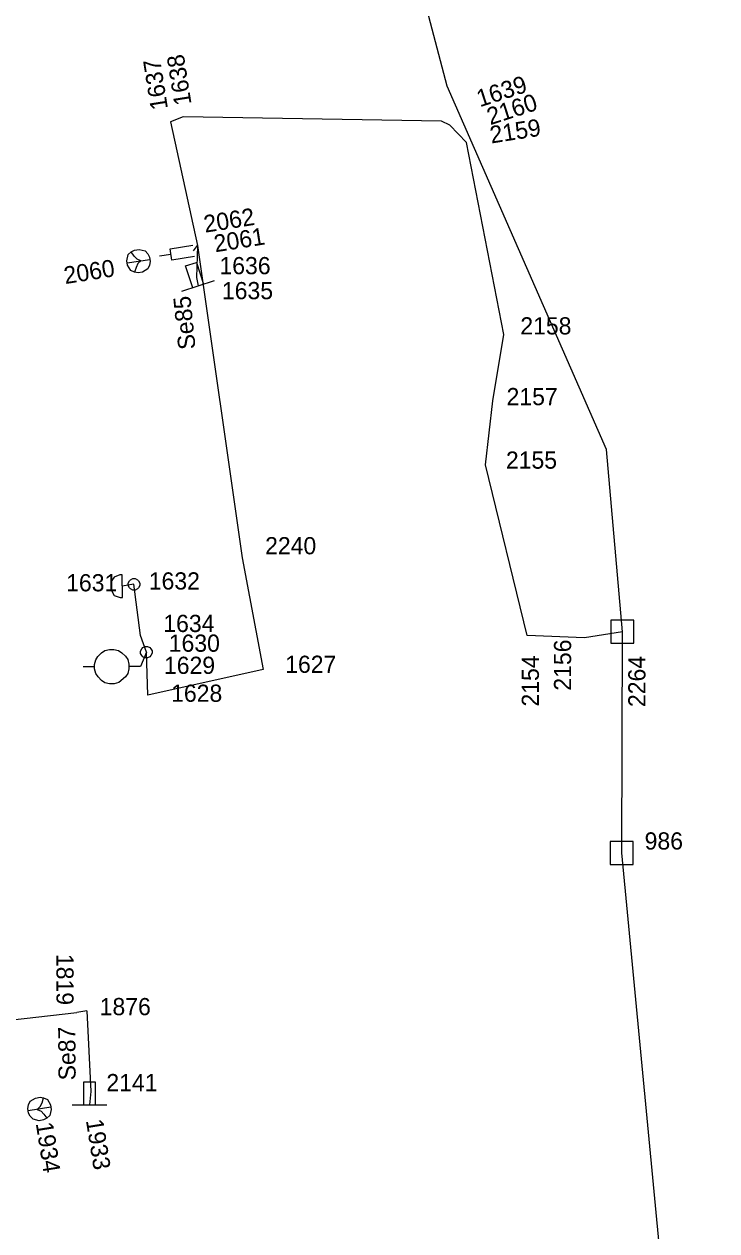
# Model space of a CAD drawing. Extents: x -535557 to -534097, y -1142175 to -1136716.
# Drawn here: x -534408.1 to -534377.9, y -1139737.9 to -1139685.3 of the extents above; entities that cross this region are included whole.
import ezdxf

# ---------------------------------------------------------------- set-up
doc = ezdxf.new("R2010")
doc.units = 0
doc.layers.add('Default', color=7, linetype='Continuous')
doc.layers.add('SS_SZDC', color=7, linetype='Continuous')

# ---------------------------------------------------------------- blocks, each defined once
blk = doc.blocks.new('POINT_DISPLAY')
at = {"layer": 'Default'}
blk.add_line((0, 0), (0, 0), dxfattribs=at)

msp = doc.modelspace()

# ---------------------------------------------------------------- linework, layer by layer
at = {"layer": 'SS_SZDC'}
for p, q in [((-534389.671, -1139687.985), (-534398.551, -1139654.085)), ((-534382.712, -1139703.844), (-534389.671, -1139687.985)), ((-534401.189, -1139689.329), (-534401.729, -1139689.54)), ((-534389.909, -1139689.51), (-534401.189, -1139689.329)), ((-534401.729, -1139689.54), (-534400.56, -1139694.93)), ((-534389.55, -1139689.68), (-534389.909, -1139689.51)), ((-534388.829, -1139690.44), (-534389.55, -1139689.68)), ((-534387.189, -1139698.819), (-534388.829, -1139690.44)), ((-534403.447, -1139695.214), (-534403.306, -1139695.141)), ((-534403.306, -1139695.141), (-534403.109, -1139695.11)), ((-534403.109, -1139695.11), (-534402.846, -1139695.17)), ((-534402.846, -1139695.17), (-534402.724, -1139695.302)), ((-534401.756, -1139695.079), (-534400.769, -1139694.923)), ((-534401.678, -1139695.573), (-534401.756, -1139695.079)), ((-534400.729, -1139695.17), (-534400.56, -1139694.93)), ((-534400.56, -1139694.93), (-534400.6, -1139696.34)), ((-534400.56, -1139694.93), (-534398.609, -1139708.559)), ((-534403.639, -1139695.599), (-534403.579, -1139695.336)), ((-534403.608, -1139695.796), (-534403.639, -1139695.599)), ((-534403.623, -1139695.698), (-534402.636, -1139695.541)), ((-534403.579, -1139695.336), (-534403.447, -1139695.214)), ((-534403.317, -1139695.396), (-534403.447, -1139695.214)), ((-534403.195, -1139695.529), (-534403.317, -1139695.396)), ((-534403.163, -1139695.726), (-534403.239, -1139695.89)), ((-534403.031, -1139695.604), (-534403.195, -1139695.529)), ((-534403.031, -1139695.604), (-534403.163, -1139695.726)), ((-534402.724, -1139695.302), (-534402.651, -1139695.443)), ((-534402.651, -1139695.443), (-534402.62, -1139695.64)), ((-534402.62, -1139695.64), (-534402.646, -1139695.796)), ((-534401.717, -1139695.326), (-534402.211, -1139695.404)), ((-534400.69, -1139695.416), (-534401.678, -1139695.573)), ((-534401.082, -1139695.829), (-534400.607, -1139695.672)), ((-534400.607, -1139695.672), (-534400.292, -1139696.621)), ((-534403.47, -1139696.028), (-534403.608, -1139695.796)), ((-534403.306, -1139696.103), (-534403.47, -1139696.028)), ((-534403.239, -1139695.89), (-534403.306, -1139696.103)), ((-534403.15, -1139696.129), (-534403.306, -1139696.103)), ((-534402.953, -1139696.098), (-534403.15, -1139696.129)), ((-534402.721, -1139695.96), (-534402.953, -1139696.098)), ((-534402.646, -1139695.796), (-534402.721, -1139695.96)), ((-534400.767, -1139696.778), (-534401.082, -1139695.829)), ((-534401.241, -1139696.936), (-534399.818, -1139696.463)), ((-534400.6, -1139696.34), (-534400.529, -1139696.7)), ((-534387.68, -1139701.719), (-534387.189, -1139698.819)), ((-534387.989, -1139704.5), (-534387.68, -1139701.719)), ((-534382.02, -1139711.79), (-534382.712, -1139703.844)), ((-534386.18, -1139711.95), (-534387.989, -1139704.5)), ((-534398.609, -1139708.559), (-534397.699, -1139713.44)), ((-534404.192, -1139709.402), (-534404.291, -1139709.552)), ((-534403.943, -1139709.3), (-534404.192, -1139709.402)), ((-534403.843, -1139709.3), (-534403.943, -1139709.3)), ((-534403.836, -1139710.299), (-534403.843, -1139709.3)), ((-534404.291, -1139709.552), (-534404.34, -1139709.703)), ((-534404.34, -1139709.703), (-534404.339, -1139709.903)), ((-534404.339, -1139709.903), (-534404.288, -1139710.052)), ((-534403.329, -1139709.719), (-534403.84, -1139709.799)), ((-534403.58, -1139709.671), (-534403.53, -1139709.571)), ((-534403.579, -1139709.771), (-534403.58, -1139709.671)), ((-534403.529, -1139709.871), (-534403.579, -1139709.771)), ((-534403.53, -1139709.571), (-534403.481, -1139709.52)), ((-534403.478, -1139709.92), (-534403.529, -1139709.871)), ((-534403.481, -1139709.52), (-534403.381, -1139709.47)), ((-534403.378, -1139709.97), (-534403.478, -1139709.92)), ((-534403.381, -1139709.47), (-534403.281, -1139709.469)), ((-534403.05, -1139711.95), (-534403.329, -1139709.719)), ((-534403.281, -1139709.469), (-534403.181, -1139709.519)), ((-534403.178, -1139709.919), (-534403.278, -1139709.969)), ((-534403.181, -1139709.519), (-534403.13, -1139709.568)), ((-534403.129, -1139709.868), (-534403.178, -1139709.919)), ((-534403.13, -1139709.568), (-534403.08, -1139709.668)), ((-534403.079, -1139709.768), (-534403.129, -1139709.868)), ((-534403.08, -1139709.668), (-534403.079, -1139709.768)), ((-534404.288, -1139710.052), (-534404.187, -1139710.202)), ((-534404.187, -1139710.202), (-534403.936, -1139710.3)), ((-534403.936, -1139710.3), (-534403.836, -1139710.299)), ((-534403.278, -1139709.969), (-534403.378, -1139709.97)), ((-534381.52, -1139711.29), (-534382.52, -1139711.29)), ((-534382.52, -1139711.29), (-534382.52, -1139712.29)), ((-534381.52, -1139712.29), (-534381.52, -1139711.29)), ((-534402.789, -1139712.68), (-534403.05, -1139711.95)), ((-534383.68, -1139712.049), (-534386.18, -1139711.95)), ((-534382.02, -1139711.79), (-534383.68, -1139712.049)), ((-534382.05, -1139721.44), (-534382.02, -1139711.79)), ((-534404.604, -1139712.61), (-534404.404, -1139712.558)), ((-534404.404, -1139712.558), (-534404.204, -1139712.557)), ((-534404.204, -1139712.557), (-534404.004, -1139712.606)), ((-534403.04, -1139712.631), (-534402.99, -1139712.531)), ((-534402.99, -1139712.531), (-534402.941, -1139712.48)), ((-534402.941, -1139712.48), (-534402.841, -1139712.43)), ((-534402.841, -1139712.43), (-534402.741, -1139712.429)), ((-534402.741, -1139712.429), (-534402.641, -1139712.479)), ((-534402.641, -1139712.479), (-534402.59, -1139712.528)), ((-534402.59, -1139712.528), (-534402.54, -1139712.628)), ((-534382.52, -1139712.29), (-534381.52, -1139712.29)), ((-534405.05, -1139713.213), (-534405.001, -1139713.012)), ((-534405.001, -1139713.012), (-534404.902, -1139712.862)), ((-534404.902, -1139712.862), (-534404.753, -1139712.711)), ((-534404.753, -1139712.711), (-534404.604, -1139712.61)), ((-534404.004, -1139712.606), (-534403.853, -1139712.705)), ((-534403.853, -1139712.705), (-534403.702, -1139712.854)), ((-534403.702, -1139712.854), (-534403.601, -1139713.003)), ((-534403.601, -1139713.003), (-534403.55, -1139713.203)), ((-534402.789, -1139712.68), (-534403.05, -1139713.299)), ((-534403.039, -1139712.731), (-534403.04, -1139712.631)), ((-534402.989, -1139712.831), (-534403.039, -1139712.731)), ((-534402.938, -1139712.88), (-534402.989, -1139712.831)), ((-534402.838, -1139712.93), (-534402.938, -1139712.88)), ((-534402.738, -1139712.929), (-534402.838, -1139712.93)), ((-534402.72, -1139714.559), (-534402.789, -1139712.68)), ((-534402.638, -1139712.879), (-534402.738, -1139712.929)), ((-534402.589, -1139712.828), (-534402.638, -1139712.879)), ((-534402.539, -1139712.728), (-534402.589, -1139712.828)), ((-534402.54, -1139712.628), (-534402.539, -1139712.728)), ((-534405.049, -1139713.313), (-534405.549, -1139713.316)), ((-534405.049, -1139713.413), (-534405.05, -1139713.213)), ((-534404.997, -1139713.612), (-534405.049, -1139713.413)), ((-534404.897, -1139713.762), (-534404.997, -1139713.612)), ((-534403.598, -1139713.603), (-534403.697, -1139713.754)), ((-534403.549, -1139713.403), (-534403.598, -1139713.603)), ((-534403.55, -1139713.203), (-534403.549, -1139713.303)), ((-534403.05, -1139713.299), (-534403.549, -1139713.303)), ((-534403.549, -1139713.303), (-534403.549, -1139713.403)), ((-534397.699, -1139713.44), (-534402.72, -1139714.559)), ((-534404.746, -1139713.911), (-534404.897, -1139713.762)), ((-534404.595, -1139714.01), (-534404.746, -1139713.911)), ((-534404.395, -1139714.058), (-534404.595, -1139714.01)), ((-534404.195, -1139714.057), (-534404.395, -1139714.058)), ((-534403.995, -1139714.006), (-534404.195, -1139714.057)), ((-534403.697, -1139713.754), (-534403.995, -1139714.006)), ((-534381.55, -1139720.94), (-534382.55, -1139720.94)), ((-534382.55, -1139720.94), (-534382.55, -1139721.94)), ((-534381.55, -1139721.94), (-534381.55, -1139720.94)), ((-534377.899, -1139764.92), (-534382.05, -1139721.44)), ((-534382.55, -1139721.94), (-534381.55, -1139721.94)), ((-534405.38, -1139728.329), (-534405.819, -1139728.399)), ((-534405.38, -1139728.329), (-534405.21, -1139731.85)), ((-534410.649, -1139728.95), (-534405.819, -1139728.399)), ((-534405.52, -1139732.43), (-534405.52, -1139731.43)), ((-534405.52, -1139731.43), (-534405.02, -1139731.43)), ((-534405.02, -1139731.43), (-534405.02, -1139732.43)), ((-534405.21, -1139731.85), (-534405.27, -1139732.43)), ((-534407.959, -1139732.589), (-534407.933, -1139732.433)), ((-534406.956, -1139732.531), (-534407.943, -1139732.688)), ((-534407.933, -1139732.433), (-534407.858, -1139732.269)), ((-534407.858, -1139732.269), (-534407.626, -1139732.131)), ((-534407.626, -1139732.131), (-534407.429, -1139732.1)), ((-534407.548, -1139732.625), (-534407.416, -1139732.503)), ((-534407.429, -1139732.1), (-534407.273, -1139732.126)), ((-534407.416, -1139732.503), (-534407.34, -1139732.339)), ((-534407.34, -1139732.339), (-534407.273, -1139732.126)), ((-534407.273, -1139732.126), (-534407.109, -1139732.201)), ((-534407.109, -1139732.201), (-534406.971, -1139732.433)), ((-534406.971, -1139732.433), (-534406.94, -1139732.63)), ((-534406.02, -1139732.43), (-534404.52, -1139732.43)), ((-534407.928, -1139732.786), (-534407.959, -1139732.589)), ((-534407.855, -1139732.927), (-534407.928, -1139732.786)), ((-534407.733, -1139733.059), (-534407.855, -1139732.927)), ((-534407.47, -1139733.119), (-534407.733, -1139733.059)), ((-534407.548, -1139732.625), (-534407.384, -1139732.7)), ((-534407.273, -1139733.088), (-534407.47, -1139733.119)), ((-534407.384, -1139732.7), (-534407.262, -1139732.833)), ((-534407.132, -1139733.015), (-534407.273, -1139733.088)), ((-534407.262, -1139732.833), (-534407.132, -1139733.015)), ((-534407, -1139732.893), (-534407.132, -1139733.015)), ((-534406.94, -1139732.63), (-534407, -1139732.893))]:
    msp.add_line(p, q, dxfattribs=at)

# ---------------------------------------------------------------- block references
for p in [(-534401.189, -1139689.329), (-534401.729, -1139689.54), (-534389.909, -1139689.51), (-534389.55, -1139689.68), (-534388.829, -1139690.44), (-534400.729, -1139695.17), (-534400.56, -1139694.93), (-534403.13, -1139695.62), (-534400.6, -1139696.34), (-534400.529, -1139696.7), (-534387.189, -1139698.819), (-534387.68, -1139701.719), (-534387.989, -1139704.5), (-534398.609, -1139708.559), (-534403.84, -1139709.799), (-534403.329, -1139709.719), (-534403.329, -1139709.719), (-534403.05, -1139711.95), (-534386.18, -1139711.95), (-534382.02, -1139711.79), (-534383.68, -1139712.049), (-534402.789, -1139712.68), (-534402.789, -1139712.68), (-534403.05, -1139713.299), (-534397.699, -1139713.44), (-534402.72, -1139714.559), (-534382.05, -1139721.44), (-534405.38, -1139728.329), (-534405.819, -1139728.399), (-534405.21, -1139731.85), (-534405.27, -1139732.43), (-534407.449, -1139732.61)]:
    msp.add_blockref('POINT_DISPLAY', p, dxfattribs=at)

# ---------------------------------------------------------------- texts
for s, rotation, p in [('1638', 99, (-534400.817, -1139688.76)), ('1637', 99, (-534401.846, -1139688.96)), ('1639', 18, (-534388.237, -1139688.908)), ('2160', 18, (-534387.787, -1139689.692)), ('2159', 9, (-534387.741, -1139690.489)), ('2062', 9, (-534400.226, -1139694.38)), ('2061', 9, (-534399.781, -1139695.234)), ('2060', 9, (-534406.33, -1139696.622)), ('Se85', 95.7757, (-534400.638, -1139699.44)), ('2156', 90, (-534384.257, -1139714.359)), ('2154', 90, (-534385.662, -1139715.051)), ('2264', 90, (-534381.015, -1139715.073)), ('1819', 270, (-534406.714, -1139725.844)), ('Se87', 90.3757, (-534405.873, -1139731.358)), ('1933', 279, (-534405.428, -1139733.106)), ('1934', 279, (-534407.617, -1139733.236))]:
    msp.add_text(s, height=0.75, rotation=rotation, dxfattribs=at).set_placement(p)
for s, p in [('1636', (-534399.6, -1139696.19)), ('1635', (-534399.493, -1139697.28)), ('2158', (-534386.474, -1139698.817)), ('2157', (-534387.074, -1139701.903)), ('2155', (-534387.103, -1139704.674)), ('2240', (-534397.609, -1139708.409)), ('1631', (-534406.289, -1139710.026)), ('1632', (-534402.684, -1139709.946)), ('1634', (-534402.05, -1139711.8)), ('1630', (-534401.813, -1139712.661)), ('1629', (-534402.021, -1139713.627)), ('1627', (-534396.733, -1139713.582)), ('1628', (-534401.709, -1139714.845)), ('986', (-534381.05, -1139721.29)), ('1876', (-534404.826, -1139728.517)), ('2141', (-534404.534, -1139731.832))]:
    msp.add_text(s, height=0.75, dxfattribs=at).set_placement(p)

doc.saveas('drawing.dxf')
